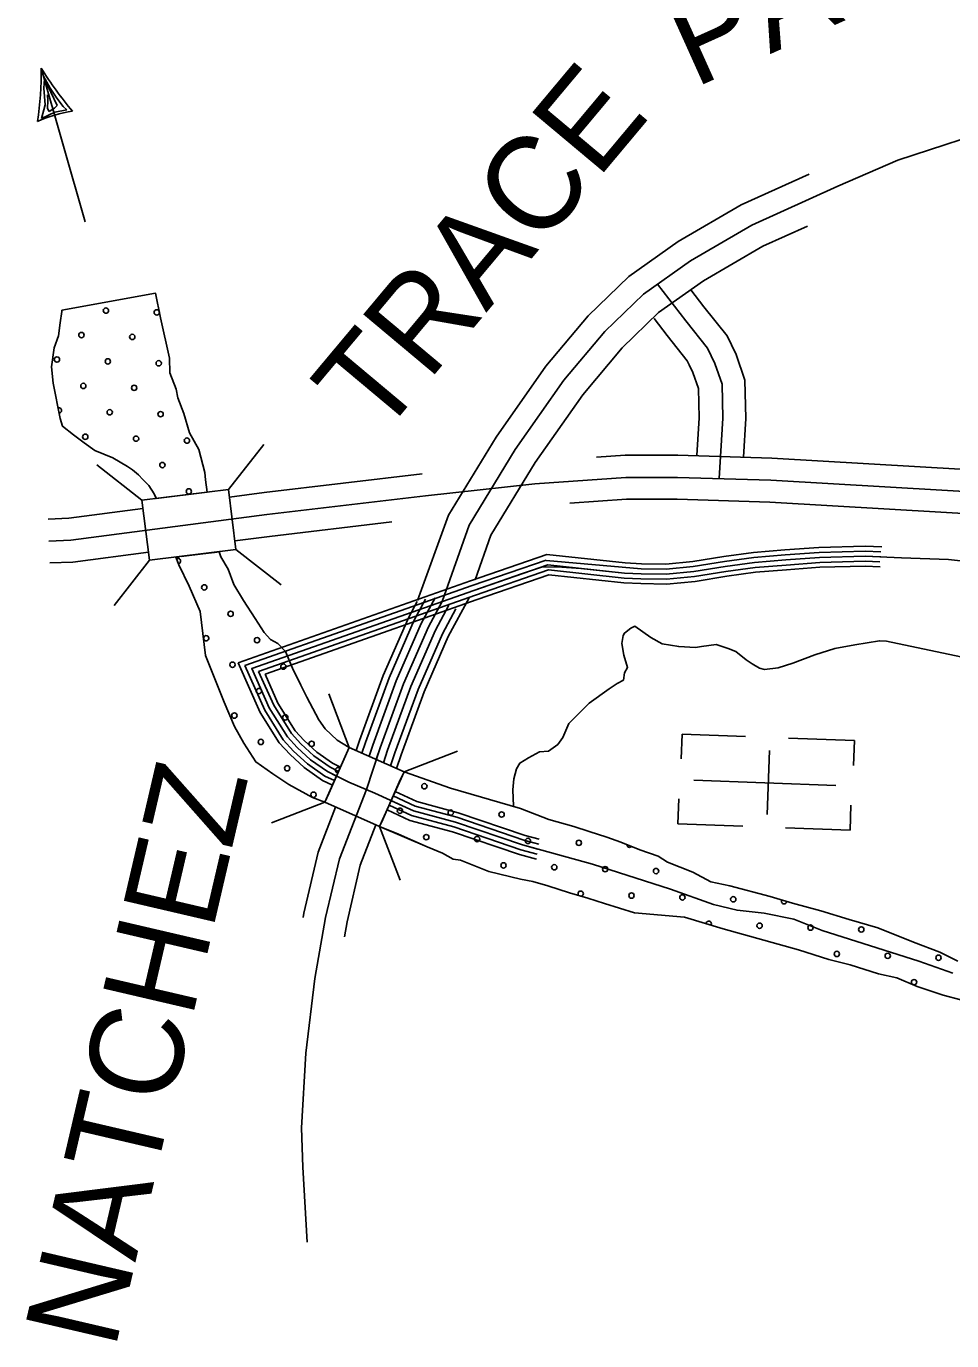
# Model space of a CAD drawing. Extents: x 1551132 to 1791609, y 378168 to 563823.
# Drawn here: x 1591985 to 1595654, y 504149 to 509358 of the extents above; entities that cross this region are included whole.
import ezdxf

# ---------------------------------------------------------------- set-up
doc = ezdxf.new("R2010")
doc.units = 0
for name, color, linetype in [('DESIGN - ROW - Right-of-Way and Easement Labels', 7, 'Continuous'), ('DESIGN - SCRATCH - User 1', 7, 'Continuous'), ('DESIGN - TRAFFIC CONTROL PERMANENT - Pavement Marking Text', 7, 'Continuous'), ('DESIGN - TRANSPORTATION - Edge of Traveled Way', 7, 'Continuous'), ('DESIGN - TRANSPORTATION - Text', 7, 'Continuous'), ('DESIGN - UTILITIES - Cable (Underground) with Text', 7, 'Continuous'), ('SURVEY - CENTERLINE - Preliminary Text', 7, 'Continuous'), ('SURVEY - DRAINAGE - Natural Features', 7, 'Continuous'), ('SURVEY - DRAINAGE - Storm Sewer', 7, 'Continuous'), ('SURVEY - PROPERTY - Owners', 7, 'Continuous'), ('SURVEY - PROPERTY - Parcels', 7, 'Continuous')]:
    doc.layers.add(name, color=color, linetype=linetype)

msp = doc.modelspace()

# ---------------------------------------------------------------- linework, layer by layer
at = {"layer": 'DESIGN - SCRATCH - User 1'}
for points in [[(1592500.025, 507487.232), (1592701.762, 507511.291), (1592694.929, 507560.226), (1592693.412, 507590.26), (1592668.896, 507680.696), (1592632.006, 507747.314), (1592609.256, 507823.708), (1592586.29, 507886.101), (1592578.849, 507920.235), (1592553.908, 507984.662), (1592552.841, 508042.705), (1592517.459, 508203.334), (1592497.859, 508300.311), (1592125.876, 508232.935)], [(1592125.876, 508232.935), (1592125.584, 508227.976), (1592119.618, 508183.7), (1592112.793, 508131.79), (1592096.052, 508084.039), (1592084.844, 508008.187), (1592091.81, 507944.044), (1592119.518, 507803.548), (1592129.026, 507773.381), (1592172.416, 507738.672), (1592213.874, 507707.996), (1592257.331, 507677.287), (1592328.779, 507648.128), (1592386.153, 507613.194), (1592405.927, 507600.877), (1592429.569, 507580.485), (1592447.26, 507562.192), (1592470.834, 507537.808), (1592492.292, 507505.449), (1592500.025, 507487.232)], [(1593184.033, 506317.911), (1593168.934, 506283.31), (1593119.76, 506302.077), (1593026.137, 506353.595), (1592962.947, 506395.746), (1592895.074, 506442.572), (1592847.091, 506517.507), (1592810.817, 506583.076), (1592769.86, 506679.086), (1592696.137, 506864.075), (1592674.579, 507038.337), (1592630.255, 507139.09), (1592589.656, 507223.775), (1592577.523, 507254.16), (1592582.915, 507254.893), (1592585.856, 507254.893), (1592592.723, 507256.118)], [(1592599.348, 507257.101), (1592684.446, 507267.16), (1592731.536, 507273.293), (1592749.686, 507275.985), (1592755.961, 507255.126), (1592785.152, 507206.633), (1592808.151, 507146.24), (1592846.692, 507082.489), (1592892.532, 507011.153), (1592928.181, 506955.102), (1592953.647, 506927.918), (1592981.672, 506912.076), (1593013.271, 506880.467), (1593040.187, 506813.732), (1593074.12, 506746.988), (1593097.527, 506698.987), (1593144.334, 506610.002), (1593170.084, 506573.709), (1593218.058, 506529.216), (1593265.573, 506500.382), (1593184.033, 506317.911)], [(1595678.782, 505653.637), (1595607.426, 505688.796), (1595502.195, 505728.497), (1595361.265, 505784.782), (1595247.943, 505818.607), (1595134.62, 505852.442), (1595023.231, 505882.234), (1594933.775, 505909.676), (1594774.654, 505952.244), (1594698.981, 505967.461), (1594628.174, 506005.854), (1594527.535, 506045.663), (1594490.086, 506069.08), (1594417.537, 506094.839), (1594342.639, 506125.281), (1594286.466, 506144.007), (1594216.251, 506167.424), (1594155.402, 506186.158), (1594057.104, 506214.259), (1593944.765, 506258.751), (1593666.247, 506338.362), (1593482.626, 506403.738), (1593463.827, 506362.037), (1593398.57, 506215.008)], [(1593398.57, 506215.008), (1593385.995, 506186.674), (1593574.966, 506106.547), (1593635.823, 506080.788), (1593677.947, 506057.371), (1593706.038, 506052.688)], [(1593818.377, 506008.195), (1593944.765, 505977.752), (1593993.914, 505968.386), (1594052.421, 505951.993), (1594139.019, 505923.901), (1594211.576, 505902.826), (1594277.107, 505881.75), (1594396.471, 505844.283), (1594396.471, 505844.283), (1594594.858, 505827.074), (1594747.929, 505780.606), (1595046.247, 505697.788), (1595167.486, 505659.828), (1595251.051, 505638.486), (1595364.34, 505602.652), (1595436.013, 505587.502), (1595517.345, 505552.184), (1595620.684, 505518.517), (1595690.29, 505499.391)]]:
    msp.add_lwpolyline(points, dxfattribs=at)
at = {"layer": 'DESIGN - TRAFFIC CONTROL PERMANENT - Pavement Marking Text'}
for centre in [(1592300.809, 508231.742), (1592300.809, 508231.742), (1592502.419, 508224.275), (1592502.419, 508224.275), (1592203.737, 508134.67), (1592203.737, 508134.67), (1592405.348, 508127.203), (1592405.348, 508127.203), (1592106.666, 508037.598), (1592106.666, 508037.598), (1592308.276, 508030.131), (1592308.276, 508030.131), (1592509.886, 508022.664), (1592509.886, 508022.664), (1592211.204, 507933.06), (1592211.204, 507933.06), (1592412.815, 507925.593), (1592412.815, 507925.593), (1592315.743, 507828.521), (1592315.743, 507828.521), (1592517.353, 507821.054), (1592517.353, 507821.054), (1592218.671, 507731.449), (1592218.671, 507731.449), (1592420.282, 507723.982), (1592420.282, 507723.982), (1592621.892, 507716.515), (1592621.892, 507716.515), (1592524.82, 507619.444), (1592524.82, 507619.444), (1592629.359, 507514.905), (1592629.359, 507514.905), (1592690.756, 507134.296), (1592690.756, 507134.296), (1592795.294, 507029.757), (1592795.294, 507029.757), (1592899.833, 506925.219), (1592899.833, 506925.219), (1592802.762, 506828.147), (1592802.762, 506828.147), (1593004.372, 506820.68), (1593004.372, 506820.68), (1592907.3, 506723.608), (1592907.3, 506723.608), (1592810.229, 506626.537), (1592810.229, 506626.537), (1593011.839, 506619.07), (1593011.839, 506619.07), (1592914.767, 506521.998), (1592914.767, 506521.998), (1593116.378, 506514.531), (1593116.378, 506514.531), (1593019.306, 506417.459), (1593019.306, 506417.459), (1593563.296, 506346.162), (1593563.296, 506346.162), (1593123.845, 506312.921), (1593123.845, 506312.921), (1593466.225, 506249.09), (1593466.225, 506249.09), (1593667.835, 506241.623), (1593667.835, 506241.623), (1593869.445, 506234.156), (1593869.445, 506234.156), (1593570.763, 506144.552), (1593570.763, 506144.552), (1593772.374, 506137.085), (1593772.374, 506137.085), (1593973.984, 506129.618), (1593973.984, 506129.618), (1594175.594, 506122.15), (1594175.594, 506122.15), (1593876.912, 506032.546), (1593876.912, 506032.546), (1594078.523, 506025.079), (1594078.523, 506025.079), (1594280.133, 506017.612), (1594280.133, 506017.612), (1594481.743, 506010.145), (1594481.743, 506010.145), (1594384.672, 505913.073), (1594384.672, 505913.073), (1594586.282, 505905.606), (1594586.282, 505905.606), (1594787.892, 505898.139), (1594787.892, 505898.139), (1594892.431, 505793.6), (1594892.431, 505793.6), (1595094.041, 505786.133), (1595094.041, 505786.133), (1595295.651, 505778.666), (1595295.651, 505778.666), (1595198.58, 505681.595), (1595198.58, 505681.595), (1595400.19, 505674.128), (1595400.19, 505674.128), (1595601.8, 505666.661), (1595601.8, 505666.661), (1595504.729, 505569.589), (1595504.729, 505569.589)]:
    msp.add_circle(centre, 10.56, dxfattribs=at)
for centre, start, end in [((1592114.133, 507835.988), 275.758684, 106.554218), ((1592586.217, 507238.835), 278.680835, 124.853693), ((1592698.223, 506932.686), 193.476419, 180.628073), ((1593220.916, 506409.992), 44.284796, 267.558761), ((1594377.205, 506114.683), 175.50614, 320.255676), ((1594183.061, 505920.54), 284.742713, 222.864216), ((1594989.502, 505890.672), 152.994948, 352.896655), ((1594690.821, 505801.067), 326.664158, 179.562247)]:
    msp.add_arc(centre, 10.56, start, end, dxfattribs=at)
at = {"layer": 'DESIGN - TRANSPORTATION - Edge of Traveled Way'}
for p, q in [((1592044.379, 509192.409), (1592219.067, 508583.36)), ((1592053.321, 509161.117), (1592079.213, 509113.474)), ((1592054.921, 509112.649), (1592057.479, 509150.075)), ((1592059.321, 509047.589), (1592054.921, 509112.649)), ((1592057.479, 509150.075), (1592107.997, 509045.18)), ((1592079.213, 509113.474), (1592106.047, 509073.173)), ((1592069.963, 509063.906), (1592069.379, 509087.198)), ((1592069.596, 509033.172), (1592069.963, 509063.906)), ((1592106.047, 509073.173), (1592131.706, 509040.755)), ((1592045.27, 508993.546), (1592059.321, 509047.589)), ((1592098.422, 509018.013), (1592045.27, 508993.546)), ((1592075.296, 509020.521), (1592069.596, 509033.172)), ((1592096.947, 509033.913), (1592075.296, 509020.521)), ((1592107.997, 509045.18), (1592096.947, 509033.913)), ((1592145.723, 509027.438), (1592098.422, 509018.013)), ((1592131.706, 509040.755), (1592145.723, 509027.438))]:
    msp.add_line(p, q, dxfattribs=at)
for points in [[(1592701.762, 507511.291), (1592694.929, 507560.226), (1592693.412, 507590.26), (1592668.896, 507680.696), (1592632.006, 507747.314), (1592609.256, 507823.708), (1592586.29, 507886.101), (1592578.849, 507920.235), (1592553.908, 507984.662), (1592552.841, 508042.705), (1592517.459, 508203.334), (1592497.859, 508300.311)], [(1592499.75, 507487.891), (1592492.292, 507505.449), (1592470.834, 507537.808), (1592447.26, 507562.192), (1592429.569, 507580.485), (1592405.927, 507600.877), (1592386.153, 507613.194), (1592328.779, 507648.128), (1592257.331, 507677.287), (1592213.874, 507707.996), (1592172.416, 507738.672), (1592129.026, 507773.381), (1592119.518, 507803.548), (1592091.81, 507944.044), (1592084.844, 508008.187), (1592096.052, 508084.039), (1592112.793, 508131.79), (1592119.618, 508183.7), (1592125.584, 508227.976), (1592125.876, 508232.935)], [(1593168.934, 506283.31), (1593119.76, 506302.077), (1593026.137, 506353.595), (1592962.947, 506395.746), (1592895.074, 506442.572), (1592847.091, 506517.507), (1592810.817, 506583.076), (1592769.86, 506679.086), (1592696.137, 506864.075), (1592674.579, 507038.337), (1592630.255, 507139.09), (1592589.656, 507223.775), (1592577.748, 507255.051)], [(1593265.573, 506500.382), (1593218.058, 506529.216), (1593170.084, 506573.709), (1593144.334, 506610.002), (1593097.527, 506698.987), (1593074.12, 506746.988), (1593040.187, 506813.732), (1593013.271, 506880.467), (1592981.672, 506912.076), (1592953.647, 506927.918), (1592928.181, 506955.102), (1592892.532, 507011.153), (1592846.692, 507082.489), (1592808.151, 507146.24), (1592785.152, 507206.633), (1592755.961, 507255.126), (1592749.694, 507276.16)], [(1595678.782, 505653.637), (1595607.426, 505688.796), (1595502.195, 505728.497), (1595361.265, 505784.782), (1595247.943, 505818.607), (1595134.62, 505852.442), (1595023.231, 505882.234), (1594933.775, 505909.676), (1594774.654, 505952.244), (1594698.981, 505967.461), (1594628.174, 506005.854), (1594527.535, 506045.663), (1594490.086, 506069.08), (1594417.537, 506094.839), (1594342.639, 506125.281), (1594286.466, 506144.007), (1594216.251, 506167.424), (1594155.402, 506186.158), (1594057.104, 506214.259), (1593944.765, 506258.751), (1593666.247, 506338.362), (1593482.626, 506403.738)], [(1593706.038, 506052.688), (1593677.947, 506057.371), (1593635.823, 506080.788), (1593574.966, 506106.547), (1593460.285, 506155.715), (1593385.995, 506186.674)], [(1595690.29, 505499.391), (1595620.684, 505518.517), (1595517.345, 505552.184), (1595436.013, 505587.502), (1595364.34, 505602.652), (1595251.051, 505638.486), (1595167.486, 505659.828), (1595046.247, 505697.788), (1594747.929, 505780.606), (1594594.858, 505827.074), (1594396.471, 505844.283), (1594277.107, 505881.75), (1594211.576, 505902.826), (1594139.019, 505923.901), (1594052.421, 505951.993), (1593993.914, 505968.386), (1593944.765, 505977.752), (1593818.377, 506008.195), (1593706.038, 506052.688)]]:
    msp.add_lwpolyline(points, dxfattribs=at)
for centre, radius, start, end in [((1590760.793, 509176.349), 1283.701, 351.2793, 0.717839), ((1593266.133, 509949.576), 1437.329, 211.787603, 220.215381), ((1592233.494, 508532.963), 492.88, 97.570831, 114.429228)]:
    msp.add_arc(centre, radius, start, end, dxfattribs=at)
at = {"layer": 'DESIGN - TRANSPORTATION - Text'}
msp.add_lwpolyline([(1593916.249, 506266.902), (1593913.774, 506332.195), (1593918.474, 506376.138), (1593929.099, 506415.98), (1593941.432, 506437.798), (1593975.74, 506459.257), (1594020.055, 506482.557), (1594056.071, 506485.974), (1594092.437, 506511.408), (1594112.853, 506539.092), (1594135.719, 506594.743), (1594216.918, 506675.479), (1594295.732, 506732.239), (1594328.04, 506753.731), (1594352.231, 506767.348), (1594356.673, 506795.29), (1594369.006, 506817.099), (1594353.806, 506865.367), (1594346.548, 506911.502), (1594351.056, 506943.444), (1594357.206, 506953.345), (1594381.497, 506972.97), (1594397.597, 506980.712), (1594460.804, 506935.678), (1594506.353, 506910.944), (1594572.093, 506899.885), (1594637.966, 506896.827), (1594661.999, 506900.443), (1594720.039, 506907.519), (1594767.746, 506892.743), (1594797.512, 506880.26), (1594838.936, 506847.584), (1594862.644, 506831.2), (1594892.343, 506814.716), (1594912.218, 506808.4), (1594966.275, 506815.533), (1595024.507, 506834.609), (1595110.93, 506867.234), (1595191.228, 506891.96), (1595269.376, 506906.719), (1595367.516, 506923.153), (1595395.948, 506921.169), (1596185.63, 506755.266)], dxfattribs=at)
at = {"layer": 'DESIGN - UTILITIES - Cable (Underground) with Text'}
for p, q in [((1594585.615, 506552.951), (1594581.849, 506454.661)), ((1594836.793, 506543.738), (1594585.573, 506553.084)), ((1595268.301, 506527.702), (1595007.615, 506537.448)), ((1595264.461, 506428.071), (1595268.293, 506527.144)), ((1594921.987, 506234.145), (1594931.575, 506487.732)), ((1594568.353, 506197.366), (1594571.977, 506296.773)), ((1595251.006, 506171.801), (1595254.722, 506271.449)), ((1594568.361, 506197.2), (1594826.256, 506187.67)), ((1594994.57, 506181.455), (1595250.981, 506171.892))]:
    msp.add_line(p, q, dxfattribs=at)
msp.add_lwpolyline([(1595194.238, 506349.43), (1594631.566, 506370.372)], dxfattribs=at)
at = {"layer": 'SURVEY - CENTERLINE - Preliminary Text'}
for points in [[(1597451.667, 507505.669), (1596820.84, 507543.62), (1596094.216, 507579.353), (1594940.684, 507647.196), (1594567.66, 507658.263), (1594358.948, 507658.104), (1594246.017, 507650.204)], [(1597446.4, 507418.109), (1596816.048, 507456.034), (1596089.491, 507491.76), (1594936.809, 507559.552), (1594566.393, 507570.544), (1594362.048, 507570.385), (1594000.973, 507545.135), (1593567.367, 507497.208), (1592938.94, 507422.906), (1592161.766, 507321.353), (1592074.843, 507317.853)], [(1593554.275, 507583.994), (1592928.107, 507509.958), (1592790.71, 507491.999)], [(1592447.735, 507447.181), (1592154.308, 507408.838), (1592071.319, 507405.496)], [(1597441.192, 507331.548), (1596811.315, 507369.44), (1596084.816, 507405.166), (1594932.976, 507472.908), (1594565.143, 507483.825), (1594365.106, 507483.667), (1594140.112, 507467.933)], [(1593433.703, 507394.08), (1592949.648, 507336.845), (1592811.943, 507318.853)], [(1592469.009, 507274.043), (1592169.141, 507234.859), (1592078.335, 507231.2)]]:
    msp.add_lwpolyline(points, dxfattribs=at)
at = {"layer": 'SURVEY - DRAINAGE - Natural Features'}
for points in [[(1595377.424, 507295.304), (1595311.409, 507298.196), (1595127.53, 507293.004), (1594992.716, 507283.053), (1594867.636, 507272.903), (1594750.147, 507256.528), (1594627.083, 507236.635), (1594520.752, 507226.71), (1594423.871, 507228.243), (1594359.94, 507231.202), (1594048.539, 507264.744)], [(1594048.539, 507264.744), (1593746.396, 507160.55), (1592824.834, 506836.124)], [(1594046.33, 507242.668), (1593752.97, 507141.657), (1592851.925, 506824.457)], [(1595749.348, 507233.236), (1595641.876, 507244.936), (1595454.555, 507251.895), (1595311.1, 507258.17), (1595129.571, 507253.044), (1594995.808, 507243.169), (1594872.019, 507233.127), (1594756.097, 507216.968), (1594632.141, 507196.934), (1594522.302, 507186.676), (1594422.63, 507188.259), (1594356.881, 507191.301), (1594269.308, 507200.684), (1594183.727, 507210.034), (1594108.045, 507215.234), (1594032.297, 507216.434), (1593948.066, 507187.775), (1593759.554, 507122.774), (1592879.041, 506812.79), (1592948.239, 506657.728), (1593020.087, 506542.616), (1593059.253, 506500.007), (1593112.277, 506451.181), (1593179.283, 506404.13), (1593264.331, 506362.787), (1593367.287, 506319.169), (1593519.642, 506248.776), (1593686.388, 506204.141), (1593952.073, 506113.956), (1594229.95, 506037.571), (1594539.351, 505938.693), (1594709.814, 505878), (1594803.137, 505854.533), (1594910.617, 505842.833), (1595027.856, 505818.982), (1595140.779, 505775.198), (1595303.408, 505722.638), (1595523.569, 505653.162), (1595658.358, 505605.044)], [(1595749.348, 507233.236), (1595641.876, 507244.936), (1595454.555, 507251.895), (1595311.1, 507258.17), (1595129.571, 507253.044), (1594995.808, 507243.169), (1594872.019, 507233.127), (1594756.097, 507216.968), (1594632.141, 507196.934), (1594522.302, 507186.676), (1594422.63, 507188.259), (1594356.881, 507191.301), (1594269.308, 507200.684), (1594183.727, 507210.034), (1594108.045, 507215.234), (1594032.297, 507216.434), (1593948.066, 507187.775), (1593759.554, 507122.774), (1592879.041, 506812.79), (1592948.239, 506657.728), (1593020.087, 506542.616), (1593059.253, 506500.007), (1593112.277, 506451.181), (1593179.283, 506404.13), (1593264.331, 506362.787), (1593367.287, 506319.169), (1593519.642, 506248.776), (1593686.388, 506204.141), (1593952.073, 506113.956), (1594229.95, 506037.571), (1594539.351, 505938.693), (1594709.814, 505878), (1594803.137, 505854.533), (1594910.617, 505842.833), (1595027.856, 505818.982), (1595140.779, 505775.198), (1595303.408, 505722.638), (1595523.569, 505653.162), (1595658.358, 505605.044)], [(1595372.491, 507275.504), (1595311.259, 507278.179), (1595128.555, 507273.028), (1594994.266, 507263.111), (1594869.828, 507253.019), (1594753.122, 507236.744), (1594629.617, 507216.785), (1594521.527, 507206.693), (1594423.255, 507208.251), (1594046.33, 507241.135)], [(1595372.691, 507255.478), (1595311.1, 507258.17), (1595129.571, 507253.044), (1594995.808, 507243.169), (1594872.019, 507233.127), (1594756.097, 507216.968), (1594632.141, 507196.934), (1594522.302, 507186.676), (1594422.63, 507188.259), (1594356.881, 507191.301), (1594052.872, 507223.918)], [(1595369.399, 507235.602), (1595310.942, 507238.161), (1595130.588, 507233.061), (1594997.35, 507223.227), (1594874.211, 507213.235), (1594759.072, 507197.193), (1594634.666, 507177.084), (1594523.077, 507166.659), (1594422.005, 507168.267), (1594355.348, 507171.35), (1594055.313, 507203.592)], [(1594052.872, 507223.918), (1593759.554, 507122.774), (1592879.041, 506812.798)], [(1594055.313, 507203.592), (1593766.137, 507103.89), (1592906.149, 506801.131)], [(1594057.33, 507184.192), (1593772.387, 507085.948), (1592931.89, 506790.056)], [(1595370.566, 507216.527), (1595310.8, 507219.144), (1595131.555, 507214.085), (1594998.816, 507204.285), (1594876.294, 507194.343), (1594761.897, 507178.401), (1594637.075, 507158.225), (1594523.811, 507147.65), (1594421.421, 507149.275), (1594353.898, 507152.4), (1594057.33, 507184.192)], [(1592824.834, 506836.124), (1592912.84, 506638.894), (1592988.121, 506518.282), (1593030.937, 506471.706), (1593087.127, 506419.963), (1593158.917, 506369.554), (1593198.491, 506350.32)], [(1592851.925, 506824.457), (1592930.54, 506648.311), (1593004.104, 506530.449), (1593045.095, 506485.857), (1593099.702, 506435.572), (1593169.1, 506386.838), (1593206.833, 506368.495)], [(1592879.041, 506812.798), (1592948.239, 506657.728), (1593020.087, 506542.616), (1593059.253, 506500.007), (1593112.277, 506451.181), (1593179.283, 506404.13), (1593214.816, 506386.854)], [(1592906.149, 506801.131), (1592965.939, 506667.145), (1593036.07, 506554.783), (1593073.411, 506514.157), (1593124.851, 506466.79), (1593189.467, 506421.422), (1593222.757, 506405.238)], [(1592931.89, 506790.056), (1592982.755, 506676.087), (1593051.253, 506566.342), (1593086.869, 506527.599), (1593136.801, 506481.615), (1593199.141, 506437.839), (1593230.857, 506422.422)], [(1593439.877, 506307.661), (1593526.475, 506267.651), (1593692.196, 506223.292), (1593957.94, 506133.081), (1594017.055, 506116.831)], [(1593447.585, 506325.036), (1593532.958, 506285.585), (1593697.713, 506241.484), (1593963.523, 506151.257), (1594018.839, 506136.048)], [(1593415.794, 506252.693), (1593505.984, 506211.025), (1593674.78, 506165.84), (1593940.332, 506075.697), (1594008.039, 506057.088)], [(1593423.578, 506271.126), (1593512.809, 506229.9), (1593680.58, 506184.991), (1593946.207, 506094.83), (1594011.114, 506076.988)], [(1593432.336, 506289.11), (1593519.642, 506248.776), (1593686.388, 506204.141), (1593952.073, 506113.956), (1594012.639, 506097.306)]]:
    msp.add_lwpolyline(points, dxfattribs=at)
at = {"layer": 'SURVEY - DRAINAGE - Storm Sewer'}
for p, q in [((1592786.968, 507522.008), (1592926.807, 507701.005)), ((1592443.727, 507479.874), (1592264.756, 507619.702)), ((1592472.909, 507242.176), (1592333.079, 507063.213)), ((1592816.143, 507284.319), (1592995.105, 507144.465)), ((1593265.568, 506500.377), (1593184.162, 506712.409)), ((1593482.629, 506403.74), (1593694.669, 506485.146)), ((1593168.931, 506283.307), (1592956.899, 506201.919)), ((1593385.951, 506186.713), (1593467.339, 505974.664))]:
    msp.add_line(p, q, dxfattribs=at)
for points in [[(1592472.909, 507242.176), (1592816.143, 507284.319), (1592786.968, 507522.008), (1592443.727, 507479.874)], [(1593168.931, 506283.307), (1593386.001, 506186.679), (1593482.629, 506403.74), (1593265.568, 506500.377)]]:
    msp.add_lwpolyline(points, close=True, dxfattribs=at)
at = {"layer": 'SURVEY - PROPERTY - Owners'}
for points in [[(1594732.381, 507565.619), (1594747.031, 507805.542), (1594743.498, 507939.837), (1594714.973, 508022.514), (1594686.041, 508083.157), (1594599.884, 508190.96), (1594487.671, 508336.189)], [(1594828.479, 507651.155), (1594837.812, 507803.967), (1594833.804, 507956.204), (1594799.046, 508056.948), (1594780.547, 508095.716), (1594763.414, 508131.634), (1594671.208, 508247.011), (1594619.309, 508314.18)], [(1594643.5, 507657.021), (1594652.666, 507807.175), (1594649.625, 507922.828), (1594627.575, 507986.721), (1594613.584, 508016.055), (1594605.609, 508032.764), (1594525.745, 508132.692), (1594473.712, 508200.035)]]:
    msp.add_lwpolyline(points, dxfattribs=at)
at = {"layer": 'SURVEY - PROPERTY - Parcels'}
for points in [[(1593633.465, 507078.539), (1593741.529, 507381.739), (1593923.35, 507680.821), (1594116.737, 507955.654), (1594278.575, 508148.934), (1594431.547, 508296.304), (1594618.309, 508429.016), (1594861.329, 508570.687), (1595202.737, 508724.524), (1595441.048, 508828.21), (1595878.397, 508970.223), (1596407.934, 509087.701), (1597486.6, 509080.918)], [(1593536.326, 507082.939), (1593659.206, 507420.931), (1593847.419, 507730.539), (1594044.747, 508010.972), (1594212.152, 508210.894), (1594373.49, 508366.331), (1594569.102, 508505.326), (1594819.746, 508651.439), (1595088.432, 508772.509)], [(1593764.395, 507165.033), (1593827.11, 507340.996), (1594002.282, 507629.137), (1594191.569, 507898.152), (1594347.624, 508084.524), (1594491.895, 508223.511), (1594669.466, 508349.689), (1594904.553, 508486.743), (1595082.098, 508566.745)], [(1593292.964, 506488.14), (1593306.022, 506527.683), (1593400.129, 506784.881), (1593501.076, 507015.954), (1593534.976, 507078.681)], [(1593315.597, 506477.882), (1593329.363, 506519.558), (1593423.078, 506775.681), (1593523.309, 507005.112), (1593567.75, 507087.339)], [(1593333.238, 506333.595), (1593387.929, 506499.174), (1593480.652, 506752.597), (1593579.083, 506977.911), (1593633.465, 507078.539)], [(1593344.08, 506465.248), (1593358.646, 506509.366), (1593451.869, 506764.139), (1593551.192, 506991.512), (1593606.191, 507093.281)], [(1593372.521, 506452.531), (1593387.929, 506499.174), (1593480.652, 506752.597), (1593579.083, 506977.911), (1593633.465, 507078.539)], [(1593453.127, 506416.897), (1593470.777, 506470.34), (1593562.1, 506719.938), (1593657.989, 506939.435), (1593740.879, 507093.731)], [(1593400.845, 506439.431), (1593417.211, 506488.982), (1593509.434, 506741.055), (1593606.974, 506964.311), (1593660.739, 507063.797)], [(1593429.461, 506427.214), (1593446.494, 506478.79), (1593538.225, 506729.513), (1593634.856, 506950.711), (1593688.005, 507049.063)], [(1593333.238, 506333.595), (1593226.282, 506059.204), (1593171.883, 505825.831), (1593129.359, 505584.225), (1593093.843, 505288.392), (1593076.36, 504992.218), (1593081.485, 504835.856), (1593098.034, 504539.048)], [(1593211.608, 506263.068), (1593142.284, 506085.221), (1593085.91, 505843.407), (1593082.769, 505825.548)], [(1593371.446, 506192.866), (1593309.322, 506033.478), (1593256.873, 505808.456), (1593246.448, 505749.204)]]:
    msp.add_lwpolyline(points, dxfattribs=at)

# ---------------------------------------------------------------- texts
at = {"layer": 'DESIGN - ROW - Right-of-Way and Easement Labels'}
for s, height, rotation, p in [('PARKWAY', 369.9945, 24.256383, (1594632.651, 509111.959)), ('TRACE', 370.0023, 50.058897, (1593384.521, 507716.264)), ('NATCHEZ', 370.0087, 76.877119, (1592336.135, 504109.095))]:
    msp.add_text(s, height=height, rotation=rotation, dxfattribs=at).set_placement(p)

doc.saveas('drawing.dxf')
